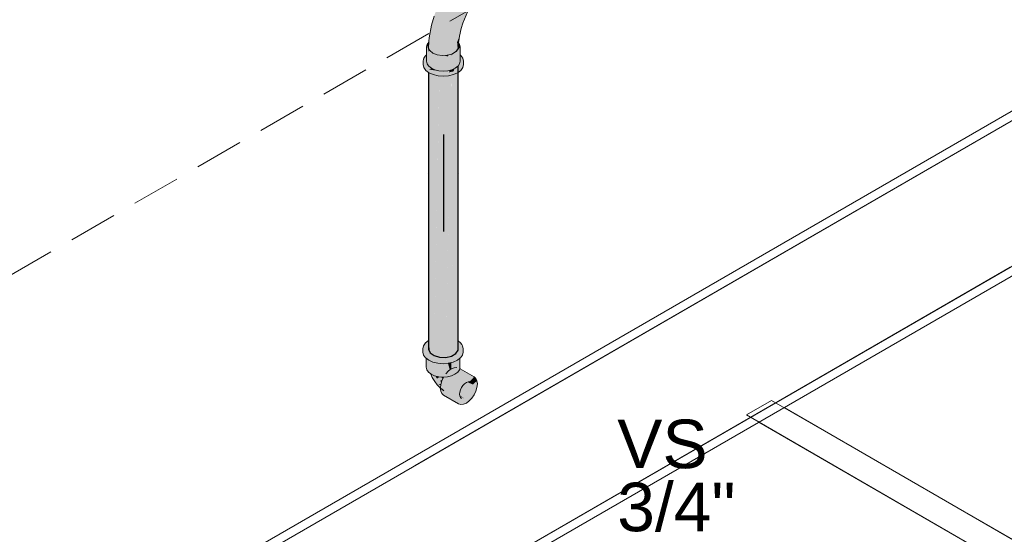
# Model space of a CAD drawing. Header units: millimetres. Extents: x 2 to 902, y -447 to 199.
# Tile 431 of 656: x 100.23 to 104.29, y 86.57 to 88.69. Entities that reach past the tile are written whole.
import ezdxf

# ---------------------------------------------------------------- set-up
doc = ezdxf.new("R2010")
doc.units = ezdxf.units.MM
doc.header["$MEASUREMENT"] = 0
doc.linetypes.add('JIS_02_2.0', pattern=[0.3, 0.2, -0.1])
doc.linetypes.add('NULL', pattern=[0])
for name, color, linetype, lineweight in [('AF-Condutos', 4, 'Continuous', 25), ('AF-Conexões', 9, 'Continuous', 18), ('AF-Peça de utilização', 9, 'Continuous', 18), ('AF-Sentido conduto', 9, 'Continuous', 30), ('DI-Área do detalhe', 7, 'JIS_02_2.0', 9), ('IFC-Elemento de mobília-Contorno', 152, 'Continuous', 5), ('IFC-Parede padrão-Contorno', 44, 'Continuous', 5), ('Textos', 7, 'Continuous', 9)]:
    doc.layers.add(name, color=color, linetype=linetype, lineweight=lineweight)
doc.styles.add('Arial', font='arial.ttf')

msp = doc.modelspace()

# ---------------------------------------------------------------- hatches: boundary and pattern name
at = {"layer": 'AF-Condutos', "linetype": 'Continuous'}
for points in [[(101.9135, 88.4729), (101.9137, 87.3684), (101.92, 88.4687), (101.9197, 88.4702), (101.9158, 88.4719), (101.9135, 88.4736)], [(101.9137, 87.3682), (101.9137, 87.3684), (101.9135, 88.4736), (101.9135, 87.3683)], [(101.9137, 87.3684), (101.9137, 87.3682), (101.9201, 87.3181), (101.9361, 87.3066), (101.9361, 87.3784), (101.9361, 87.385), (101.9361, 88.4635), (101.9359, 88.4636), (101.9208, 87.3735), (101.9208, 87.3716), (101.9201, 87.3713), (101.9208, 87.3716), (101.9208, 87.3735), (101.9201, 87.373), (101.9145, 87.3688), (101.9201, 87.373), (101.9208, 87.3735), (101.9201, 88.47), (101.92, 88.47)], [(101.92, 88.4687), (101.92, 88.47), (101.9197, 88.4702)], [(101.9201, 88.4674), (101.9208, 87.3716), (101.9359, 88.463), (101.933, 88.4643), (101.9201, 88.47)], [(101.9359, 88.463), (101.9359, 88.4636), (101.9355, 88.4637), (101.933, 88.4643)], [(101.9361, 88.4608), (101.9361, 87.3066), (101.9585, 88.4582), (101.9586, 88.459), (101.9575, 88.4591), (101.9531, 88.4595), (101.9361, 88.4635)], [(102.0264, 87.3732), (102.0264, 87.3855), (102.0264, 87.4675), (102.026, 88.4866), (102.026, 87.4693), (102.026, 87.3861), (102.026, 87.4693), (102.026, 88.4866), (102.0115, 87.5329), (102.0096, 87.409), (102.026, 87.3736), (102.0096, 87.409), (102.0092, 87.3862), (102.0096, 87.409), (102.0115, 87.5329), (102.0094, 87.542), (102.0091, 87.5434), (102.0092, 87.4095), (102.0091, 87.5434), (102.0094, 87.542), (102.0115, 87.5329), (102.008, 88.4763), (102.008, 87.5481), (102.008, 87.4112), (102.008, 87.5481), (102.008, 88.4763), (101.9908, 87.6235), (101.9871, 87.4404), (102.008, 87.3871), (101.9871, 87.4404), (101.9863, 87.4035), (101.9842, 87.2992), (102.008, 87.3045), (102.026, 87.3148), (102.0351, 87.3286), (102.0351, 87.3667), (102.0351, 87.3734), (102.0351, 87.4293), (102.0351, 88.5004), (102.0272, 87.4643), (102.026, 88.4866), (102.0265, 87.4671), (102.0265, 87.3854), (102.0265, 87.4671), (102.026, 88.4866), (102.0264, 87.4675), (102.0264, 87.3855)], [(102.0257, 88.4665), (102.0257, 88.4684), (102.0163, 88.4643), (102.0081, 88.4623), (102.0081, 88.4606), (102.0115, 87.5329)], [(102.0349, 88.4725), (102.0349, 88.473), (102.0335, 88.4719), (102.026, 88.4686), (102.026, 88.4663), (102.0272, 87.4643)], [(101.9586, 88.459), (101.9361, 87.3066), (101.9588, 87.3), (101.9588, 88.459)], [(101.9839, 88.4571), (101.9839, 88.4585), (101.9746, 88.4578), (101.9588, 88.459), (101.9588, 88.4566), (101.9588, 87.3)], [(101.9839, 88.4585), (101.9588, 87.3), (101.9842, 87.2992), (101.9842, 88.4586)], [(102.0077, 88.4603), (102.0077, 88.4622), (101.9962, 88.4595), (101.9842, 88.4586), (101.9842, 88.4566), (101.9842, 87.2992)], [(101.9137, 87.3684), (101.9135, 87.3323), (101.9201, 87.3181)], [(101.9135, 87.3323), (101.9137, 87.3682), (101.9135, 87.3683), (101.9135, 87.368)]]:
    msp.add_hatch(color=151, dxfattribs=at).paths.add_polyline_path(points)
at = {"layer": 'AF-Conexões', "linetype": 'Continuous'}
for points in [[(102.1345, 88.9789), (102.1341, 88.9786), (102.1204, 88.9696), (102.0808, 88.936), (102.053, 88.9077), (102.0292, 88.8792), (102.007, 88.8486), (101.9739, 88.7907), (102.0023, 88.8382), (101.9739, 88.7907), (101.9534, 88.751), (101.9362, 88.7053), (101.9258, 88.6686), (101.9162, 88.6159), (101.9154, 88.6022), (101.9152, 88.5995), (101.9152, 88.599), (101.9137, 88.5753), (101.9189, 88.6018), (101.917, 88.602), (101.918, 88.6034), (101.917, 88.602), (101.9189, 88.6018), (101.9194, 88.604), (101.9191, 88.605), (101.9194, 88.604), (101.9197, 88.6059), (101.9194, 88.604), (101.9189, 88.6018), (101.9194, 88.6021), (101.9189, 88.6018), (101.9137, 88.5753), (101.9192, 88.5634), (101.9204, 88.6029), (101.9342, 88.5925), (101.9214, 88.6037), (101.9204, 88.6045), (101.9205, 88.6069), (101.9206, 88.6102), (101.9274, 88.6591), (101.942, 88.7153), (101.9274, 88.6591), (101.9206, 88.6102), (101.936, 88.6563), (101.9458, 88.7003), (101.9593, 88.7448), (101.9833, 88.7856), (102.0058, 88.8273), (102.0283, 88.8691), (102.0622, 88.9142), (102.0283, 88.8691), (102.0615, 88.9023), (102.089, 88.9379), (102.0615, 88.9023), (102.0283, 88.8691), (102.0058, 88.8273), (101.9833, 88.7856), (101.9593, 88.7448), (101.9458, 88.7003), (101.936, 88.6563), (101.9206, 88.6102), (101.9204, 88.6045), (101.9214, 88.6037), (101.9241, 88.6057), (101.9238, 88.606), (101.9241, 88.6057), (101.9255, 88.6067), (101.9317, 88.6114), (101.9255, 88.6067), (101.9241, 88.6057), (101.9214, 88.6037), (101.9342, 88.5925), (101.9375, 88.6121), (101.9383, 88.6164), (101.9375, 88.6121), (101.9573, 88.589), (101.9473, 88.6164), (101.9454, 88.6217), (101.9411, 88.6332), (101.952, 88.675), (101.9667, 88.7171), (101.985, 88.7588), (102.0065, 88.7995), (102.031, 88.8385), (102.058, 88.8752), (102.0871, 88.9089), (102.058, 88.8752), (102.031, 88.8385), (102.0065, 88.7995), (101.985, 88.7588), (101.9667, 88.7171), (101.952, 88.675), (101.9411, 88.6332), (101.9573, 88.589), (101.9566, 88.6444), (101.9751, 88.6831), (101.9861, 88.7302), (101.9751, 88.6831), (101.9566, 88.6444), (101.9573, 88.589), (101.9375, 88.6121), (101.9342, 88.5925), (101.9204, 88.6029), (101.9192, 88.5634), (101.9314, 88.5533), (101.9488, 88.5463), (101.9694, 88.5431), (101.9906, 88.5442), (101.9787, 88.593), (101.972, 88.6334), (101.9787, 88.593), (101.9906, 88.5442), (102.0098, 88.5494), (101.9994, 88.5874), (101.9946, 88.624), (101.989, 88.6648), (102.0012, 88.7204), (102.0122, 88.7689), (102.0335, 88.8113), (102.0122, 88.7689), (102.0012, 88.7204), (101.989, 88.6648), (101.9946, 88.624), (101.9994, 88.5874), (102.0098, 88.5494), (102.0173, 88.5796), (102.0249, 88.5581), (102.0339, 88.5692), (102.0313, 88.5984), (102.0197, 88.6139), (102.0083, 88.6636), (102.0191, 88.7163), (102.0291, 88.7532), (102.0576, 88.7976), (102.0672, 88.8464), (102.09, 88.8857), (102.0672, 88.8464), (102.0576, 88.7976), (102.0291, 88.7532), (102.0191, 88.7163), (102.0083, 88.6636), (102.0197, 88.6139), (102.0313, 88.5984), (102.0359, 88.6103), (102.0406, 88.6223), (102.0405, 88.6263), (102.0399, 88.6414), (102.0329, 88.6625), (102.0269, 88.6939), (102.0329, 88.6625), (102.0399, 88.6416), (102.0399, 88.6414), (102.0402, 88.6423), (102.0399, 88.6414), (102.0527, 88.6715), (102.0528, 88.6716), (102.0422, 88.647), (102.0528, 88.6716), (102.0539, 88.6761), (102.0485, 88.6754), (102.0554, 88.7065), (102.0412, 88.7311), (102.0554, 88.7065), (102.0687, 88.7426), (102.0689, 88.7676), (102.0687, 88.7426), (102.0554, 88.7065), (102.0485, 88.6754), (102.0548, 88.6763), (102.0761, 88.7261), (102.0991, 88.7667), (102.0826, 88.7473), (102.1109, 88.7874), (102.1129, 88.7903), (102.1122, 88.7898), (102.091, 88.7753), (102.0929, 88.8096), (102.1005, 88.8407), (102.102, 88.8677), (102.1005, 88.8407), (102.0929, 88.8096), (102.091, 88.7753), (102.1129, 88.7903), (102.0826, 88.7473), (102.0991, 88.7667), (102.1257, 88.8046), (102.1374, 88.8232), (102.1236, 88.8204), (102.1231, 88.8409), (102.1236, 88.8204), (102.1374, 88.8232), (102.1257, 88.8046), (102.1537, 88.8364), (102.1601, 88.8523), (102.158, 88.8719), (102.1304, 88.8698), (102.158, 88.8719), (102.1601, 88.8523), (102.1537, 88.8364), (102.1862, 88.866), (102.1951, 88.88), (102.2196, 88.891), (102.2248, 88.9043), (102.194, 88.8948), (102.2248, 88.9217), (102.1778, 88.9061), (102.1483, 88.9005), (102.1778, 88.9061), (102.2248, 88.9217), (102.2196, 88.941), (102.1825, 88.9337), (102.1644, 88.9474), (102.1327, 88.9127), (102.1157, 88.9204), (102.1268, 88.9154), (102.1282, 88.9273), (102.1268, 88.9154), (102.1327, 88.9127), (102.1644, 88.9474), (102.1299, 88.9414), (102.1644, 88.9474), (102.1497, 88.9656), (102.131, 88.9502), (102.1332, 88.968), (102.1178, 88.9393), (102.1277, 88.9688), (102.1309, 88.9715), (102.1336, 88.9775), (102.1309, 88.9715), (102.1277, 88.9688), (102.1223, 88.9525), (102.1178, 88.9393), (102.1332, 88.968), (102.1295, 88.9685), (102.1303, 88.9704), (102.1295, 88.9685), (102.1332, 88.968), (102.1337, 88.9725), (102.1339, 88.9742), (102.1337, 88.9725), (102.1332, 88.968), (102.131, 88.9502), (102.1497, 88.9656), (102.1644, 88.9474), (102.1825, 88.9337), (102.2196, 88.941), (102.21, 88.9599), (102.197, 88.9761), (102.1822, 88.9876), (102.1673, 88.9932), (102.1543, 88.992)], [(102.0406, 88.6223), (102.0486, 88.6547), (102.0548, 88.6763), (102.0399, 88.6414)], [(102.0548, 88.6763), (102.0539, 88.6761), (102.0527, 88.6715)], [(101.9064, 88.5465), (101.9063, 88.5488), (101.9051, 88.5783), (101.9051, 88.5471), (101.9051, 88.5455), (101.9051, 88.5195), (101.9074, 88.5091), (101.9135, 88.5518), (101.9144, 88.5582), (101.9137, 88.5592), (101.9118, 88.5564), (101.9137, 88.5592), (101.9074, 88.5679), (101.9074, 88.5504), (101.9074, 88.5472), (101.9074, 88.5504), (101.9074, 88.5679), (101.9065, 88.5491), (101.9074, 88.5679), (101.9144, 88.5582), (101.9074, 88.5887), (101.9051, 88.5783), (101.9063, 88.5488)], [(101.9144, 88.5984), (101.9074, 88.5887), (101.913, 88.5642), (101.9144, 88.5582), (101.9144, 88.5864), (101.9149, 88.5942), (101.9151, 88.5988), (101.9152, 88.599)], [(102.0339, 88.5692), (102.0372, 88.5952), (102.0383, 88.6042), (102.0373, 88.6088), (102.0368, 88.6066), (102.0373, 88.6088), (102.0366, 88.6119), (102.0361, 88.6037), (102.0366, 88.6119), (102.0326, 88.6016), (102.0348, 88.5985), (102.0357, 88.5973), (102.0348, 88.5985), (102.0326, 88.6016), (102.0313, 88.5984), (102.0322, 88.5881), (102.0339, 88.5692), (102.033, 88.5912)], [(102.0431, 88.5807), (102.037, 88.5938), (102.0339, 88.5697), (102.0339, 88.5692)], [(102.0406, 88.6223), (102.0366, 88.6119), (102.0383, 88.6042)], [(102.0372, 88.5952), (102.037, 88.5938), (102.0442, 88.5783), (102.0418, 88.5887)], [(101.9051, 88.5455), (101.9025, 88.5435), (101.9003, 88.5405), (101.8942, 88.532), (101.8934, 88.5286), (101.8914, 88.5195), (101.8949, 88.5266), (101.8914, 88.5195), (101.8914, 88.5059), (101.8942, 88.4935), (101.8942, 88.5071), (101.8942, 88.4935), (101.9025, 88.4819), (101.9135, 88.4736), (101.9135, 88.4849), (101.9135, 88.4736), (101.9158, 88.4719), (101.933, 88.4643), (101.9531, 88.4595), (101.9746, 88.4714), (101.9531, 88.4731), (101.9746, 88.4714), (101.933, 88.4779), (101.9746, 88.4714), (101.9531, 88.4595), (101.9746, 88.4578), (101.9962, 88.4595), (102.0163, 88.4643), (102.0335, 88.4719), (102.0351, 88.4731), (102.0351, 88.4748), (102.0351, 88.4731), (102.0468, 88.4819), (102.0468, 88.4955), (102.0351, 88.4867), (102.0468, 88.4955), (102.0468, 88.4819), (102.0551, 88.4935), (102.0579, 88.5059), (102.0579, 88.5195), (102.0551, 88.532), (102.0468, 88.5435), (102.0551, 88.5071), (102.0351, 88.4871), (102.0335, 88.4855), (102.0351, 88.4871), (102.0551, 88.5071), (102.0351, 88.492), (102.0163, 88.4779), (101.9962, 88.4731), (101.9158, 88.4855), (101.9223, 88.4884), (101.9226, 88.4889), (101.9219, 88.489), (101.92, 88.4895), (101.9219, 88.489), (101.9226, 88.4889), (101.9241, 88.4917), (101.9209, 88.4903), (101.9193, 88.4897), (101.9135, 88.4872), (101.9025, 88.4955), (101.8957, 88.5255), (101.9008, 88.5385), (101.8957, 88.5255), (101.9025, 88.4955), (101.9044, 88.5133), (101.9021, 88.5165), (101.9044, 88.5133), (101.9018, 88.5341), (101.9044, 88.5133), (101.9051, 88.5195), (101.9051, 88.5386), (101.9051, 88.5428)], [(101.9074, 88.5091), (101.9135, 88.5007), (101.9135, 88.5519)], [(102.0468, 88.5435), (102.0442, 88.5425), (102.0442, 88.5424), (102.0442, 88.54), (102.0442, 88.538), (102.0442, 88.5322), (102.0442, 88.5195), (102.0442, 88.5455), (102.0442, 88.5488), (102.0442, 88.5783), (102.0432, 88.5492), (102.0442, 88.5783), (102.0289, 88.557), (102.0262, 88.5589), (102.0258, 88.5592), (102.0261, 88.5588), (102.0258, 88.5592), (102.0253, 88.5586), (102.0249, 88.5581), (102.0253, 88.5583), (102.0255, 88.5584), (102.0253, 88.5583), (102.0281, 88.5559), (102.0253, 88.5583), (102.0249, 88.5581), (102.0239, 88.5607), (102.0173, 88.5796), (102.0144, 88.5679), (102.0131, 88.5626), (102.0098, 88.5494), (102.0242, 88.5577), (102.0245, 88.5575), (102.0251, 88.5573), (102.0245, 88.5575), (102.0242, 88.5577), (102.0238, 88.5574), (102.0227, 88.5568), (102.0238, 88.5567), (102.0227, 88.5568), (102.013, 88.5512), (102.0094, 88.5435), (102.0152, 88.5461), (102.0238, 88.5499), (102.0293, 88.5554), (102.0301, 88.5561), (102.0293, 88.5554), (102.0238, 88.5499), (102.0304, 88.5549), (102.0238, 88.5499), (102.0094, 88.5435), (102.0096, 88.5493), (101.9973, 88.546), (101.9927, 88.5395), (101.9399, 88.5435), (101.9144, 88.5582), (101.9255, 88.5499), (101.9182, 88.5554), (101.9144, 88.5582), (101.9144, 88.5525), (101.9144, 88.5582), (101.9135, 88.5519), (101.9135, 88.5518), (101.9143, 88.5524), (101.9135, 88.5518), (101.9135, 88.5007), (101.9144, 88.4994), (101.9255, 88.4911), (101.9399, 88.4847), (101.9566, 88.5395), (101.9746, 88.5381), (101.9566, 88.5395), (101.9399, 88.4847), (101.9566, 88.4807), (101.9746, 88.4793), (101.9927, 88.4807), (102.0094, 88.4847), (102.0238, 88.4911), (102.0341, 88.5531), (102.031, 88.5546), (102.0311, 88.5554), (102.0418, 88.5679), (102.0429, 88.5494), (102.0431, 88.5463), (102.0429, 88.5494), (102.0418, 88.5679), (102.0418, 88.5498), (102.0418, 88.5679), (102.0401, 88.5506), (102.0418, 88.5473), (102.0401, 88.5506), (102.0418, 88.5679), (102.0311, 88.5554), (102.031, 88.5546), (102.0335, 88.5535), (102.031, 88.5546), (102.0341, 88.5531), (102.0341, 88.5533), (102.0349, 88.5529), (102.0349, 88.5582), (102.0349, 88.5529), (102.0385, 88.5513), (102.0401, 88.5506), (102.0385, 88.5513), (102.0349, 88.5529), (102.0341, 88.5533), (102.0341, 88.5531), (102.0349, 88.5525), (102.0341, 88.5531), (102.0238, 88.4911), (102.0349, 88.4994), (102.0399, 88.5487), (102.0399, 88.5487), (102.0399, 88.5487), (102.0351, 88.5018), (102.0349, 88.4994), (102.0348, 88.4993), (102.0238, 88.4911), (102.0221, 88.4903), (102.0217, 88.4895), (102.0163, 88.4779), (102.0301, 88.4939), (102.0312, 88.4944), (102.0313, 88.4944), (102.035, 88.4961), (102.0313, 88.4944), (102.0312, 88.4944), (102.0301, 88.4939), (102.0163, 88.4779), (102.0231, 88.483), (102.0351, 88.492), (102.0351, 88.4961), (102.0351, 88.492), (102.036, 88.4965), (102.0351, 88.492), (102.0362, 88.4966), (102.0372, 88.5012), (102.0369, 88.5009), (102.0372, 88.5027), (102.0351, 88.4998), (102.0351, 88.4996), (102.0351, 88.4998), (102.0418, 88.5091), (102.0427, 88.5053), (102.0418, 88.5091), (102.0399, 88.5063), (102.0377, 88.5033), (102.0372, 88.5027), (102.0369, 88.5009), (102.0372, 88.5012), (102.0362, 88.4966), (102.0367, 88.4968), (102.0385, 88.5021), (102.0389, 88.4978), (102.0395, 88.5029), (102.0406, 88.5037), (102.0395, 88.5029), (102.0389, 88.4978), (102.0393, 88.498), (102.0435, 88.4998), (102.0439, 88.5), (102.0435, 88.4998), (102.0393, 88.498), (102.0389, 88.4978), (102.0385, 88.5021), (102.0367, 88.4968), (102.0385, 88.4976), (102.0367, 88.4968), (102.0362, 88.4966), (102.0351, 88.492), (102.0385, 88.4946), (102.0442, 88.4989), (102.0442, 88.5001), (102.0442, 88.5064), (102.0442, 88.5124), (102.0442, 88.5064), (102.0442, 88.5001), (102.0442, 88.4989), (102.0443, 88.5002), (102.0442, 88.4989), (102.0483, 88.5019), (102.0447, 88.5068), (102.045, 88.5136), (102.0447, 88.5068), (102.0497, 88.5106), (102.0447, 88.5068), (102.0483, 88.5019), (102.0551, 88.5071), (102.0524, 88.5126), (102.0492, 88.5194), (102.0458, 88.5265), (102.0492, 88.5194), (102.0524, 88.5126), (102.0551, 88.5071), (102.0536, 88.5135), (102.0515, 88.5226), (102.0482, 88.5372)], [(101.9997, 88.5447), (101.9906, 88.5442), (101.9135, 88.4991), (101.9355, 88.5065), (101.9372, 88.5075)], [(101.9144, 88.5582), (101.918, 88.566), (101.9144, 88.5738)], [(101.918, 88.566), (101.9175, 88.5648), (101.9152, 88.5599), (101.9144, 88.5582), (101.93, 88.5492), (101.9399, 88.5435), (101.9342, 88.5486), (101.9399, 88.5435), (101.9437, 88.5432), (101.9548, 88.5424), (101.9593, 88.542), (101.9576, 88.5425), (101.9593, 88.542), (101.9581, 88.5426), (101.9379, 88.548), (101.9378, 88.548), (101.9355, 88.5483), (101.9378, 88.548), (101.9379, 88.548), (101.9308, 88.5536), (101.9265, 88.5553), (101.9308, 88.5536), (101.9379, 88.548), (101.9581, 88.5426), (101.9593, 88.542), (101.9927, 88.5395), (101.9923, 88.5396), (101.9693, 88.5431), (101.9581, 88.5426), (101.9693, 88.5431), (101.9923, 88.5396), (101.9761, 88.5435), (101.9694, 88.5431), (101.9496, 88.5462), (101.9488, 88.5463), (101.9314, 88.5533), (101.93, 88.5545), (101.9223, 88.5609), (101.9171, 88.5591), (101.9206, 88.5603), (101.9223, 88.5609), (101.9212, 88.5618), (101.9192, 88.5634)], [(101.9973, 88.546), (101.9906, 88.5442), (101.9761, 88.5435), (101.9823, 88.542), (101.9927, 88.5395), (101.9962, 88.5445)], [(102.0125, 88.5501), (102.013, 88.5512), (102.0104, 88.5497), (102.0104, 88.5495), (102.0094, 88.5435)], [(102.0104, 88.5497), (102.0098, 88.5494), (102.0096, 88.5493), (102.0096, 88.5493), (102.0094, 88.5435), (102.0104, 88.5495)], [(102.0287, 88.5628), (102.0259, 88.5593), (102.0258, 88.5592), (102.0262, 88.5589), (102.0264, 88.5589), (102.0262, 88.5589), (102.0289, 88.557), (102.0331, 88.5628), (102.0442, 88.5783)], [(102.0337, 88.5678), (102.0442, 88.5783), (102.0431, 88.5807), (102.0339, 88.5692), (102.0287, 88.5628)], [(102.0468, 88.5435), (102.0442, 88.5455), (102.0442, 88.545), (102.0442, 88.5427), (102.0442, 88.5425)], [(101.9051, 88.5195), (101.9044, 88.5133), (101.9025, 88.4955), (101.9051, 88.5067), (101.9061, 88.511), (101.9051, 88.5124), (101.9061, 88.511), (101.905, 88.5065), (101.9082, 88.5041), (101.905, 88.5065), (101.9037, 88.5007), (101.9025, 88.4955), (101.906, 88.4928), (101.9135, 88.4872), (101.9121, 88.4914), (101.9135, 88.4872), (101.9135, 88.491), (101.91, 88.498), (101.9082, 88.4988), (101.9096, 88.4996), (101.9086, 88.5038), (101.9096, 88.4996), (101.9099, 88.5028), (101.9096, 88.4996), (101.9122, 88.5011), (101.9082, 88.4988), (101.91, 88.498), (101.9135, 88.491), (101.9135, 88.4872), (101.9193, 88.4897), (101.9138, 88.491), (101.9135, 88.4964), (101.9138, 88.491), (101.9193, 88.4897), (101.9209, 88.4903), (101.9142, 88.4961), (101.9209, 88.4903), (101.9241, 88.4917), (101.918, 88.4944), (101.9241, 88.4917), (102.0442, 88.5427), (101.9144, 88.4994), (101.9135, 88.4991), (101.9142, 88.4996), (101.9143, 88.4996), (101.9135, 88.5007), (101.9135, 88.5001), (101.9135, 88.5007), (101.9129, 88.5015), (101.9132, 88.5003), (101.9129, 88.5015), (101.9101, 88.5054), (101.9074, 88.5091), (101.9065, 88.5131)], [(102.0032, 88.4832), (102.0442, 88.5424), (101.9408, 88.4843)], [(101.9269, 88.4905), (101.9231, 88.4887), (101.9158, 88.4855), (101.9374, 88.4822), (101.9501, 88.4802), (101.9474, 88.4814), (101.9501, 88.4802), (101.958, 88.4804), (101.9603, 88.4804), (101.9601, 88.4804), (101.9595, 88.4805), (101.9566, 88.4807), (101.9578, 88.4804), (101.9566, 88.4807), (101.9477, 88.4814), (101.9566, 88.4807), (101.9418, 88.4843), (101.9416, 88.4843), (101.9408, 88.4843), (101.941, 88.4844), (101.9399, 88.4847)], [(101.9245, 88.4918), (101.9241, 88.4917), (101.9243, 88.4916), (101.9241, 88.4917), (101.9226, 88.4889), (101.9223, 88.4884), (101.9231, 88.4887), (101.9265, 88.4903), (101.9269, 88.4905), (101.9255, 88.4911)], [(102.0035, 88.4833), (102.0032, 88.4832), (101.9967, 88.4817), (101.9949, 88.4813), (101.984, 88.4786), (101.9927, 88.4807), (101.9746, 88.4793), (101.9616, 88.4803), (101.9603, 88.4804), (101.9501, 88.4802), (101.9618, 88.4784), (101.9746, 88.4764), (101.986, 88.4785), (101.9746, 88.4764), (101.9865, 88.4746), (101.9962, 88.4731), (101.994, 88.4779), (101.9962, 88.4731), (101.9994, 88.4775), (102.0022, 88.4814), (102.002, 88.4814), (101.9993, 88.4775), (102.002, 88.4814), (102.0022, 88.4814), (102.0023, 88.4816)], [(102.0221, 88.4903), (102.0218, 88.4902), (102.0094, 88.4847), (102.0036, 88.4833), (102.0035, 88.4833), (102.0023, 88.4816), (102.0111, 88.4851), (102.0023, 88.4816), (101.9962, 88.4731), (102.0015, 88.4743), (102.0172, 88.4866), (102.0015, 88.4743), (102.0163, 88.4779), (102.0181, 88.4868), (102.0214, 88.4893), (102.0181, 88.4868), (102.0206, 88.4874), (102.0181, 88.4868), (102.0163, 88.4779), (102.0207, 88.4874), (102.0217, 88.4895)]]:
    msp.add_hatch(color=161, dxfattribs=at).paths.add_polyline_path(points)
at = {"layer": 'AF-Peça de utilização', "linetype": 'Continuous'}
for points in [[(101.9013, 87.3589), (101.8917, 87.3382), (101.8901, 87.3348), (101.898, 87.3178), (101.9013, 87.3108), (101.9016, 87.3168), (101.9013, 87.3108), (101.8901, 87.3348), (101.8901, 87.3212), (101.893, 87.3088), (101.893, 87.3224), (101.893, 87.3088), (101.9013, 87.2972), (101.9039, 87.2952), (101.9145, 87.2872), (101.9039, 87.3062), (101.9145, 87.2872), (101.9318, 87.2796), (101.9519, 87.2748), (101.9734, 87.2731), (101.995, 87.2748), (101.9734, 87.2867), (101.9519, 87.2884), (101.9318, 87.2932), (101.9519, 87.2884), (101.9734, 87.2867), (101.995, 87.2748), (102.0151, 87.2796), (101.995, 87.2884), (102.0151, 87.2796), (102.0323, 87.2872), (102.043, 87.2952), (102.0456, 87.2972), (102.043, 87.2979), (102.0456, 87.2972), (102.0539, 87.3088), (102.0567, 87.3212), (102.0567, 87.3348), (102.0539, 87.3224), (102.0567, 87.3348), (102.0456, 87.3108), (102.043, 87.3088), (102.0323, 87.3008), (102.0151, 87.2932), (101.9145, 87.3008), (101.9039, 87.3088), (101.9138, 87.3013), (101.9145, 87.3008), (101.9219, 87.3011), (101.9145, 87.3008), (101.9703, 87.2966), (102.0151, 87.2932), (101.9742, 87.2995), (101.9691, 87.2996), (101.9588, 87.3), (101.9513, 87.3021), (101.9451, 87.304), (101.9039, 87.3104), (101.9038, 87.3161), (101.9021, 87.3166), (101.9038, 87.3161), (101.9038, 87.3297), (101.9039, 87.3161), (101.9039, 87.3104), (101.9252, 87.3071), (101.9076, 87.315), (101.9039, 87.3296), (101.9076, 87.315), (101.9252, 87.3071), (101.9383, 87.305), (101.9237, 87.3103), (101.9225, 87.3106), (101.9237, 87.3103), (101.9136, 87.3226), (101.9237, 87.3103), (101.9383, 87.305), (101.9451, 87.304), (101.9427, 87.3047), (101.9369, 87.3064), (101.9361, 87.3066), (101.9201, 87.3181), (101.9164, 87.3261), (101.9039, 87.3302), (101.9022, 87.3308), (101.9135, 87.327), (101.9135, 87.3275), (101.9135, 87.327), (101.9919, 87.3009), (101.9842, 87.2992), (101.9742, 87.2995), (101.9809, 87.2985), (102.0151, 87.2932), (101.9983, 87.2988), (102.0151, 87.2932), (102.0058, 87.2985), (102.0151, 87.2932), (102.0258, 87.2979), (102.0323, 87.3008), (102.0351, 87.3029), (102.043, 87.3088), (102.0456, 87.3108), (102.043, 87.3122), (102.0413, 87.3118), (102.043, 87.3122), (102.0456, 87.3108), (102.0466, 87.313), (102.0465, 87.313), (102.0443, 87.3125), (102.0465, 87.313), (102.0466, 87.313), (102.0553, 87.3318), (102.0543, 87.3312), (102.043, 87.3143), (102.041, 87.3118), (102.0351, 87.3044), (102.041, 87.3118), (102.0351, 87.3105), (102.041, 87.3118), (102.043, 87.3143), (102.0351, 87.3145), (102.0343, 87.3103), (102.0351, 87.3145), (102.043, 87.3143), (102.0543, 87.3312), (102.043, 87.3247), (102.0378, 87.3216), (102.0351, 87.3201), (102.0378, 87.3216), (102.043, 87.3247), (102.0543, 87.3312), (102.0553, 87.3318), (102.0567, 87.3348), (102.0539, 87.3473), (102.0506, 87.3518), (102.0456, 87.3589), (102.0351, 87.3667), (102.0351, 87.3635), (102.0351, 87.36), (102.0351, 87.3581), (102.0493, 87.3499), (102.0351, 87.3581), (102.0351, 87.351), (102.0451, 87.3436), (102.043, 87.3404), (102.0351, 87.3253), (102.0261, 87.3149), (102.0351, 87.3253), (102.043, 87.3404), (102.0451, 87.3436), (102.043, 87.3451), (102.0351, 87.351), (102.0351, 87.3471), (102.0351, 87.3286), (102.034, 87.3269), (102.026, 87.3148), (102.0259, 87.3147), (102.0285, 87.309), (102.023, 87.3078), (102.0285, 87.309), (102.0258, 87.3148), (102.019, 87.3108), (102.008, 87.3045), (102.0045, 87.3037), (102.0053, 87.3029), (102.0098, 87.2984), (102.0045, 87.3037), (101.999, 87.3025), (101.9135, 87.3518), (101.9135, 87.3523), (101.9135, 87.3659), (101.9135, 87.368)], [(101.995, 87.3812), (102.0259, 87.3147), (102.034, 87.3269)], [(101.893, 87.3473), (101.8901, 87.3348), (101.9013, 87.3589)], [(101.9055, 87.294), (101.9039, 87.2952), (101.9039, 87.2581), (101.9062, 87.2477), (101.9132, 87.238), (101.9132, 87.2882), (101.908, 87.2921), (101.9062, 87.2935)], [(101.9132, 87.2882), (101.9133, 87.2878), (101.9145, 87.2872)], [(101.9132, 87.238), (101.9228, 87.2307), (101.9132, 87.2882), (101.9132, 87.2537)], [(101.9152, 87.2867), (101.9151, 87.2869), (101.9145, 87.2872), (101.9133, 87.2878), (101.9228, 87.2307), (101.9242, 87.2297), (101.9154, 87.2865), (101.9151, 87.2869)], [(101.9154, 87.2868), (101.9151, 87.2869), (101.9154, 87.2865)], [(101.9242, 87.2829), (101.9154, 87.2868), (101.9242, 87.2297), (101.9386, 87.2233), (101.9265, 87.2819)], [(102.043, 87.2589), (102.0414, 87.294), (102.0411, 87.2938), (102.041, 87.2937), (102.0406, 87.2935), (102.0356, 87.2896), (102.0354, 87.2895), (102.0352, 87.2894), (102.0392, 87.2585), (102.0397, 87.2547), (102.0406, 87.2544), (102.04, 87.2586), (102.0406, 87.2541), (102.0406, 87.2587), (102.0406, 87.2544), (102.0419, 87.254), (102.0418, 87.2588), (102.0419, 87.254), (102.0406, 87.2544), (102.0406, 87.2541), (102.0406, 87.2544), (102.0397, 87.2547), (102.0397, 87.2546), (102.0395, 87.2547), (102.0339, 87.258), (102.0337, 87.2581), (102.0338, 87.258), (102.035, 87.2561), (102.0338, 87.258), (102.0337, 87.2581), (102.0337, 87.258), (102.0337, 87.2581), (102.0259, 87.2824), (102.0324, 87.2622), (102.0337, 87.2581), (102.0339, 87.258), (102.0397, 87.2546), (102.0392, 87.2585), (102.0384, 87.2647), (102.0352, 87.2894), (102.0337, 87.2882), (102.0337, 87.2627), (102.0337, 87.2878), (102.0337, 87.2882), (102.0323, 87.2872), (102.0263, 87.2827), (102.0323, 87.2872), (102.0258, 87.2843), (102.0254, 87.2841), (102.0245, 87.2837), (102.0249, 87.2816), (102.0291, 87.2608), (102.0297, 87.2578), (102.0323, 87.2579), (102.0297, 87.2578), (102.0301, 87.2576), (102.0337, 87.2566), (102.0301, 87.2576), (102.0297, 87.2578), (102.0297, 87.2576), (102.0291, 87.2608), (102.0279, 87.2665), (102.0245, 87.2837), (102.0226, 87.2829), (102.0226, 87.2626), (102.0226, 87.2814), (102.0226, 87.2829), (102.0151, 87.2796), (102.0127, 87.279), (102.0129, 87.2786), (102.0127, 87.279), (102.0121, 87.2788), (102.0123, 87.2783), (102.0209, 87.2614), (102.0226, 87.258), (102.0209, 87.2614), (102.0123, 87.2783), (102.0121, 87.2788), (102.0119, 87.2788), (102.0122, 87.2783), (102.0206, 87.2611), (102.0122, 87.2783), (102.0119, 87.2788), (102.0102, 87.2784), (102.0105, 87.2775), (102.0156, 87.2575), (102.0159, 87.2562), (102.0222, 87.2578), (102.0159, 87.2562), (102.0192, 87.2566), (102.0226, 87.2569), (102.0192, 87.2566), (102.0159, 87.2562), (102.0161, 87.2553), (102.0156, 87.2575), (102.0143, 87.2626), (102.0102, 87.2784), (102.0082, 87.2779), (102.0082, 87.2562), (102.0082, 87.2521), (102.0082, 87.2519), (102.0081, 87.2521), (102.0014, 87.249), (102.0074, 87.2516), (102.0014, 87.249), (102.001, 87.2488), (102.001, 87.2486), (102.0014, 87.2472), (102.001, 87.2486), (101.9957, 87.243), (102.001, 87.2486), (101.9997, 87.2533), (101.9936, 87.2747), (101.9914, 87.2745), (101.9769, 87.2734), (101.9767, 87.2734), (101.9914, 87.2412), (101.9914, 87.2399), (101.9921, 87.2392), (101.9914, 87.2399), (101.9914, 87.2385), (101.9907, 87.2402), (101.9914, 87.2412), (101.9767, 87.2734), (101.9757, 87.2733), (101.9734, 87.2731), (101.9734, 87.2195), (101.9848, 87.2315), (101.987, 87.2347), (101.9848, 87.2315), (101.9872, 87.234), (101.9848, 87.2315), (101.9766, 87.2195), (101.9848, 87.2315), (101.9734, 87.2195), (101.9734, 87.2179), (101.9756, 87.2181), (101.9914, 87.2193), (102.0082, 87.2233), (102.0226, 87.2297), (102.0337, 87.238), (102.0406, 87.2477), (102.0419, 87.2534), (102.0421, 87.254), (102.0419, 87.2588), (102.0421, 87.254), (102.043, 87.2581)], [(102.043, 87.2581), (102.043, 87.2952), (102.0414, 87.294)], [(101.9267, 87.2808), (101.9386, 87.2233), (101.9386, 87.2765), (101.9386, 87.2779), (101.9371, 87.2783), (101.9318, 87.2796), (101.9265, 87.2819)], [(101.9386, 87.2779), (101.9386, 87.2233), (101.9554, 87.2193), (101.9409, 87.2774)], [(101.9414, 87.2756), (101.9554, 87.2193), (101.9554, 87.2739), (101.9554, 87.2745), (101.9546, 87.2746), (101.9519, 87.2748), (101.9409, 87.2774)], [(101.9554, 87.2745), (101.9554, 87.2193), (101.9734, 87.2179), (101.9734, 87.2731), (101.9577, 87.2743)], [(102.0497, 87.1748), (102.0487, 87.1728), (102.0833, 87.1436), (102.0484, 87.173), (102.0467, 87.1704), (102.0452, 87.1656), (102.0445, 87.1631), (102.0766, 87.1365), (102.0442, 87.1634), (102.043, 87.1608), (102.0425, 87.1562), (102.0421, 87.153), (102.0415, 87.1473), (102.0694, 87.1312), (102.0415, 87.1473), (102.042, 87.1432), (102.0622, 87.1281), (102.0425, 87.1395), (102.0445, 87.1349), (102.0452, 87.1334), (102.0461, 87.1314), (102.0554, 87.1275), (102.0461, 87.1314), (102.0497, 87.1293), (102.0452, 87.1334), (102.0425, 87.1395), (102.0415, 87.1473), (102.0425, 87.1562), (102.0452, 87.1656), (102.0497, 87.1748), (102.0554, 87.1832), (102.0622, 87.1903), (102.0694, 87.1956), (102.0677, 87.2099), (102.0691, 87.1977), (102.0694, 87.1956), (102.0694, 87.198), (102.0694, 87.209), (102.0694, 87.1956), (102.0766, 87.1987), (102.0743, 87.2061), (102.0761, 87.2005), (102.0766, 87.1987), (102.0771, 87.2013), (102.0777, 87.2041), (102.0766, 87.1987), (102.0833, 87.1993), (102.0795, 87.2031), (102.0818, 87.2009), (102.0827, 87.2013), (102.0818, 87.2009), (102.0833, 87.1993), (102.0843, 87.2004), (102.1015, 87.219), (102.0414, 87.2511), (102.0921, 87.2219), (102.0838, 87.2006), (102.0843, 87.202), (102.0921, 87.2219), (102.0469, 87.248), (102.0426, 87.2504), (102.0414, 87.2511), (102.0426, 87.2505), (102.1015, 87.219), (102.0428, 87.2508), (102.1015, 87.219), (102.0439, 87.2522), (102.0415, 87.2515), (102.0439, 87.2522), (102.0419, 87.2534), (102.0301, 87.2576), (102.0192, 87.2566), (102.0406, 87.2477), (102.0442, 87.2459), (102.0406, 87.2477), (102.0192, 87.2566), (102.0399, 87.2467), (102.0404, 87.2465), (102.0432, 87.2452), (102.0416, 87.244), (102.0432, 87.2452), (102.0399, 87.2467), (102.0389, 87.2452), (102.0413, 87.2438), (102.0811, 87.2208), (102.047, 87.2405), (102.0413, 87.2438), (102.0359, 87.2397), (102.0407, 87.2377), (102.0359, 87.2397), (102.0337, 87.238), (102.0379, 87.2365), (102.0363, 87.2357), (102.0379, 87.2365), (102.0337, 87.238), (102.0329, 87.2369), (102.0355, 87.2354), (102.0304, 87.2355), (102.0329, 87.2343), (102.0694, 87.2158), (102.0329, 87.2343), (102.0304, 87.2355), (102.0325, 87.2341), (102.0641, 87.212), (102.0325, 87.2341), (102.0294, 87.2327), (102.0325, 87.2341), (102.0304, 87.2355), (102.0355, 87.2354), (102.0325, 87.2371), (102.0329, 87.2369), (102.0337, 87.238), (102.0359, 87.2397), (102.0413, 87.2438), (102.0351, 87.24), (102.0413, 87.2438), (102.0389, 87.2452), (102.0399, 87.2467), (102.0192, 87.2566), (102.0074, 87.2516), (102.0278, 87.2336), (102.0074, 87.2516), (101.9957, 87.243), (102.0226, 87.2297), (102.026, 87.2275), (102.0235, 87.227), (102.0576, 87.2072), (102.0328, 87.2292), (102.029, 87.2325), (102.0299, 87.2318), (102.0576, 87.2072), (102.0235, 87.227), (102.0159, 87.2251), (102.0235, 87.227), (102.0204, 87.2287), (102.021, 87.2284), (102.0235, 87.227), (102.026, 87.2275), (102.0226, 87.2297), (101.9957, 87.243), (102.0141, 87.2259), (101.9957, 87.243), (101.9848, 87.2315), (102.0016, 87.2217), (102.0029, 87.221), (102.0082, 87.2233), (102.0029, 87.221), (102.0041, 87.2203), (102.0117, 87.2208), (102.0041, 87.2203), (102.0467, 87.1957), (102.019, 87.2214), (102.0152, 87.225), (102.0467, 87.1957), (102.0041, 87.2203), (101.9978, 87.2198), (102.0041, 87.2203), (102.0016, 87.2217), (101.9964, 87.2205), (101.9972, 87.2197), (101.9964, 87.2205), (102.0016, 87.2217), (101.9848, 87.2315), (101.982, 87.2186), (101.9914, 87.2193), (101.982, 87.2186), (101.9756, 87.2181), (101.9754, 87.2177), (101.9781, 87.2161), (102.0373, 87.1819), (101.9754, 87.2177), (102.0301, 87.1669), (101.9754, 87.2177), (101.9682, 87.2027), (101.9636, 87.1874), (102.0255, 87.1517), (101.9636, 87.1874), (101.9622, 87.1738), (101.964, 87.1723), (101.9622, 87.1738), (101.9621, 87.173), (101.966, 87.1707), (101.9621, 87.173), (101.9636, 87.1603), (101.9922, 87.1494), (102.024, 87.1372), (102.0255, 87.1245), (102.0301, 87.1145), (102.0255, 87.1245), (102.024, 87.1372), (101.9636, 87.1603), (101.9682, 87.1503), (101.9754, 87.1436), (102.0373, 87.1078), (102.0467, 87.1049), (102.0576, 87.106), (102.0694, 87.111), (102.0811, 87.1196), (102.0921, 87.1311), (102.1015, 87.1449), (102.1087, 87.1599), (102.1132, 87.1752), (102.1148, 87.1896), (102.1132, 87.2023), (102.0963, 87.1873), (102.0733, 87.1973), (102.0728, 87.1971), (102.0694, 87.1956), (102.0658, 87.1941), (102.0973, 87.1795), (102.0667, 87.1937), (102.0665, 87.1935), (102.0622, 87.1904), (102.0598, 87.1886), (102.0963, 87.1706), (102.0603, 87.1883), (102.0602, 87.1883), (102.0554, 87.1832), (102.0935, 87.1613), (102.0554, 87.1832), (102.0541, 87.1813), (102.0497, 87.1748), (102.0891, 87.152)], [(102.0081, 87.2521), (102.0067, 87.2546), (101.9956, 87.2748), (101.9956, 87.2749), (101.995, 87.2748), (101.9936, 87.2747), (101.9937, 87.2745), (102.001, 87.2488), (102.0014, 87.249)], [(102.0082, 87.2562), (102.0082, 87.2758), (102.0082, 87.2779), (101.9962, 87.275), (101.9956, 87.2749), (101.9963, 87.2749), (101.9956, 87.2749), (101.9956, 87.2748)], [(102.0082, 87.2519), (102.0082, 87.2562), (101.9956, 87.2749), (102.0067, 87.2546)], [(101.9228, 87.2307), (101.9231, 87.2302), (101.9289, 87.2164), (101.9396, 87.1998), (101.9495, 87.1858), (101.9608, 87.1749), (101.9622, 87.1743), (101.9623, 87.1753), (101.9632, 87.1837), (101.9554, 87.1889), (101.964, 87.1889), (101.9662, 87.196), (101.9613, 87.2021), (101.9464, 87.2004), (101.9613, 87.2021), (101.9705, 87.2076), (101.973, 87.2127), (101.9684, 87.2135), (101.9677, 87.2184), (101.9599, 87.219), (101.9485, 87.2111), (101.9382, 87.2108), (101.9485, 87.2111), (101.9428, 87.2206), (101.9425, 87.2216), (101.9415, 87.2226), (101.9408, 87.2228), (101.9414, 87.2221), (101.9408, 87.2228), (101.9386, 87.2233), (101.9363, 87.2239), (101.9386, 87.2233), (101.9289, 87.2276), (101.9289, 87.2256), (101.929, 87.2209), (101.9289, 87.2262), (101.9289, 87.2276), (101.928, 87.228), (101.9259, 87.2289), (101.9257, 87.2291), (101.9262, 87.2282), (101.9257, 87.2291), (101.9243, 87.2297), (101.9243, 87.2296), (101.9232, 87.2301), (101.9243, 87.2296), (101.9243, 87.2297), (101.9242, 87.2297)], [(101.9425, 87.2216), (101.9422, 87.2225), (101.9415, 87.2226)], [(101.9485, 87.2111), (101.9591, 87.2184), (101.9599, 87.219), (101.9554, 87.2193), (101.9474, 87.2212), (101.9476, 87.2199), (101.9474, 87.2212), (101.945, 87.2218), (101.9422, 87.2225), (101.9428, 87.2206), (101.943, 87.2202)], [(101.9613, 87.2021), (101.9654, 87.197), (101.9662, 87.196), (101.9677, 87.2012), (101.9682, 87.2027), (101.9674, 87.2012), (101.9682, 87.2027), (101.9705, 87.2076), (101.9694, 87.207)], [(101.9684, 87.2135), (101.9741, 87.2179), (101.9743, 87.218), (101.9742, 87.218), (101.9734, 87.2179), (101.9732, 87.2179), (101.9732, 87.2179), (101.9732, 87.2179), (101.9677, 87.2184), (101.9678, 87.2175)], [(101.9721, 87.2129), (101.973, 87.2127), (101.9754, 87.2177), (101.9756, 87.2181), (101.9755, 87.2181), (101.9743, 87.218), (101.9684, 87.2135)], [(101.9914, 87.2385), (101.9914, 87.2412), (101.9907, 87.2402)], [(102.0723, 87.1977), (102.0963, 87.1873), (102.1005, 87.191), (102.1132, 87.2023), (102.0951, 87.1941), (102.1132, 87.2023), (102.1087, 87.2123), (102.0944, 87.1945), (102.0935, 87.1935), (102.0809, 87.1991), (102.0788, 87.1989), (102.0766, 87.1987)], [(102.0837, 87.1994), (102.0935, 87.1935), (102.1087, 87.2123), (102.1015, 87.219), (102.0833, 87.1993), (102.0891, 87.1976)], [(101.9626, 87.1841), (101.9632, 87.1837), (101.9636, 87.1874), (101.9638, 87.1889), (101.9554, 87.1889)], [(101.9608, 87.1749), (101.9619, 87.174), (101.9622, 87.1743), (101.9619, 87.1744)], [(101.9622, 87.1739), (101.9622, 87.1743), (101.9619, 87.174)], [(101.9619, 87.174), (101.9772, 87.1616), (101.9734, 87.1689)], [(101.9638, 87.1889), (101.9636, 87.1874), (101.964, 87.1889)], [(102.0793, 87.1998), (102.0935, 87.1935), (102.0843, 87.199), (102.0834, 87.1993)], [(102.0411, 87.1438), (102.041, 87.1428), (102.0425, 87.1395), (102.0622, 87.1281)]]:
    msp.add_hatch(color=161, dxfattribs=at).paths.add_polyline_path(points)
at = {"layer": 'AF-Sentido conduto', "linetype": 'Continuous'}
msp.add_hatch(color=7, dxfattribs=at).paths.add_polyline_path([(101.9746, 87.8179), (102.0393, 88.0594), (101.9099, 88.0594)])

# ---------------------------------------------------------------- linework, layer by layer
at = {"layer": 'AF-Condutos'}
for p, q in [((101.9135, 88.4736), (101.9135, 87.3683)), ((102.0351, 87.4293), (102.0351, 88.5004)), ((102.0351, 87.3734), (102.0351, 87.4293)), ((101.9135, 87.3683), (101.9135, 87.368)), ((101.9135, 87.368), (101.9135, 87.3323)), ((102.0351, 87.3667), (102.0351, 87.3734)), ((101.9135, 87.3323), (101.9201, 87.3181)), ((102.026, 87.3148), (102.0351, 87.3286)), ((102.0351, 87.3286), (102.0351, 87.3667)), ((101.9201, 87.3181), (101.9361, 87.3066)), ((101.9361, 87.3066), (101.9588, 87.3)), ((101.9588, 87.3), (101.9842, 87.2992)), ((101.9842, 87.2992), (102.008, 87.3045)), ((102.008, 87.3045), (102.026, 87.3148))]:
    msp.add_line(p, q, dxfattribs=at)
at = {"layer": 'AF-Conexões'}
for p, q in [((102.0548, 88.6763), (102.0761, 88.7261)), ((101.9258, 88.6686), (101.9162, 88.6159)), ((101.9362, 88.7053), (101.9258, 88.6686)), ((102.0486, 88.6547), (102.0548, 88.6763)), ((102.0406, 88.6223), (102.0486, 88.6547)), ((101.9074, 88.5887), (101.9051, 88.5783)), ((101.9144, 88.5984), (101.9074, 88.5887)), ((101.9152, 88.599), (101.9137, 88.5753)), ((101.9152, 88.599), (101.9144, 88.5984)), ((101.9154, 88.6022), (101.9152, 88.5995)), ((101.9152, 88.5995), (101.9152, 88.599)), ((101.9162, 88.6159), (101.9154, 88.6022)), ((102.0339, 88.5692), (102.0372, 88.5952)), ((102.0372, 88.5952), (102.0383, 88.6042)), ((102.0418, 88.5887), (102.0372, 88.5952)), ((102.0383, 88.6042), (102.0406, 88.6223)), ((102.0442, 88.5783), (102.0418, 88.5887)), ((101.9051, 88.5455), (101.9025, 88.5435)), ((101.9051, 88.5783), (101.9051, 88.5471)), ((101.9051, 88.5471), (101.9051, 88.5455)), ((101.9051, 88.5455), (101.9051, 88.5195)), ((101.9137, 88.5753), (101.9192, 88.5634)), ((101.9192, 88.5634), (101.9314, 88.5533)), ((101.9314, 88.5533), (101.9488, 88.5463)), ((101.9488, 88.5463), (101.9694, 88.5431)), ((101.9694, 88.5431), (101.9906, 88.5442)), ((101.9906, 88.5442), (102.0098, 88.5494)), ((102.0098, 88.5494), (102.0242, 88.5577)), ((102.0242, 88.5577), (102.0249, 88.5581)), ((102.0249, 88.5581), (102.0339, 88.5692)), ((102.0442, 88.5488), (102.0442, 88.5783)), ((102.0442, 88.5455), (102.0442, 88.5488)), ((102.0442, 88.5195), (102.0442, 88.5455)), ((102.0468, 88.5435), (102.0442, 88.5455)), ((101.8934, 88.5286), (101.8914, 88.5195)), ((101.8914, 88.5195), (101.8914, 88.5059)), ((101.8914, 88.5059), (101.8942, 88.4935)), ((101.8942, 88.532), (101.8934, 88.5286)), ((101.9003, 88.5405), (101.8942, 88.532)), ((101.9025, 88.5435), (101.9003, 88.5405)), ((101.9051, 88.5195), (101.9074, 88.5091)), ((101.9074, 88.5091), (101.9135, 88.5007)), ((102.0351, 88.4998), (102.0418, 88.5091)), ((102.0418, 88.5091), (102.0442, 88.5195)), ((102.0551, 88.532), (102.0468, 88.5435)), ((102.0579, 88.5195), (102.0551, 88.532)), ((102.0551, 88.4935), (102.0579, 88.5059)), ((102.0579, 88.5059), (102.0579, 88.5195)), ((101.8942, 88.4935), (101.9025, 88.4819)), ((101.9025, 88.4819), (101.9135, 88.4736)), ((101.9135, 88.5007), (101.9144, 88.4994)), ((101.9135, 88.4736), (101.9158, 88.4719)), ((101.9144, 88.4994), (101.9255, 88.4911)), ((101.9158, 88.4719), (101.933, 88.4643)), ((101.9255, 88.4911), (101.9399, 88.4847)), ((101.933, 88.4643), (101.9531, 88.4595)), ((101.9399, 88.4847), (101.9566, 88.4807)), ((101.9566, 88.4807), (101.9746, 88.4793)), ((101.9746, 88.4793), (101.9927, 88.4807)), ((101.9927, 88.4807), (102.0094, 88.4847)), ((101.9962, 88.4595), (102.0163, 88.4643)), ((102.0094, 88.4847), (102.0238, 88.4911)), ((102.0163, 88.4643), (102.0335, 88.4719)), ((102.0238, 88.4911), (102.0349, 88.4994)), ((102.0335, 88.4719), (102.0351, 88.4731)), ((102.0349, 88.4994), (102.0351, 88.4998)), ((102.0351, 88.4731), (102.0468, 88.4819)), ((102.0468, 88.4819), (102.0551, 88.4935)), ((101.9531, 88.4595), (101.9746, 88.4578)), ((101.9746, 88.4578), (101.9962, 88.4595))]:
    msp.add_line(p, q, dxfattribs=at)
at = {"layer": 'AF-Peça de utilização'}
for p, q in [((101.9135, 87.368), (101.9013, 87.3589)), ((101.893, 87.3473), (101.8901, 87.3348)), ((101.8901, 87.3348), (101.8901, 87.3212)), ((101.9013, 87.3589), (101.893, 87.3473)), ((102.0456, 87.3589), (102.0351, 87.3667)), ((102.0506, 87.3518), (102.0456, 87.3589)), ((102.0539, 87.3473), (102.0506, 87.3518)), ((102.0567, 87.3348), (102.0539, 87.3473)), ((102.0567, 87.3212), (102.0567, 87.3348)), ((101.8901, 87.3212), (101.893, 87.3088)), ((101.893, 87.3088), (101.9013, 87.2972)), ((101.9013, 87.2972), (101.9039, 87.2952)), ((101.9039, 87.2952), (101.9039, 87.2581)), ((101.9039, 87.2952), (101.9145, 87.2872)), ((101.9145, 87.2872), (101.9318, 87.2796)), ((102.0151, 87.2796), (102.0323, 87.2872)), ((102.0323, 87.2872), (102.043, 87.2952)), ((102.043, 87.2952), (102.0456, 87.2972)), ((102.043, 87.2581), (102.043, 87.2952)), ((102.0456, 87.2972), (102.0539, 87.3088)), ((102.0539, 87.3088), (102.0567, 87.3212)), ((101.9039, 87.2581), (101.9062, 87.2477)), ((101.9062, 87.2477), (101.9132, 87.238)), ((101.9318, 87.2796), (101.9519, 87.2748)), ((101.9519, 87.2748), (101.9734, 87.2731)), ((101.9734, 87.2731), (101.995, 87.2748)), ((101.995, 87.2748), (102.0151, 87.2796)), ((102.0074, 87.2516), (101.9957, 87.243)), ((102.0192, 87.2566), (102.0074, 87.2516)), ((102.0301, 87.2576), (102.0192, 87.2566)), ((102.0337, 87.238), (102.0406, 87.2477)), ((102.0406, 87.2477), (102.0419, 87.2534)), ((102.0419, 87.2534), (102.0421, 87.254)), ((102.0439, 87.2522), (102.0419, 87.2534)), ((102.0421, 87.254), (102.043, 87.2581)), ((102.1015, 87.219), (102.0439, 87.2522)), ((101.9132, 87.238), (101.9228, 87.2307)), ((101.9228, 87.2307), (101.9242, 87.2297)), ((101.9228, 87.2307), (101.9231, 87.2302)), ((101.9231, 87.2302), (101.9289, 87.2164)), ((101.9242, 87.2297), (101.9386, 87.2233)), ((101.9289, 87.2164), (101.9396, 87.1998)), ((101.9386, 87.2233), (101.9554, 87.2193)), ((101.9554, 87.2193), (101.9734, 87.2179)), ((101.9754, 87.2177), (101.9682, 87.2027)), ((101.9734, 87.2179), (101.9756, 87.2181)), ((101.9756, 87.2181), (101.9754, 87.2177)), ((101.9756, 87.2181), (101.9914, 87.2193)), ((101.9957, 87.243), (101.9848, 87.2315)), ((101.9914, 87.2193), (102.0082, 87.2233)), ((102.0082, 87.2233), (102.0226, 87.2297)), ((102.0226, 87.2297), (102.0337, 87.238)), ((102.1087, 87.2123), (102.1015, 87.219)), ((102.1132, 87.2023), (102.1087, 87.2123)), ((101.9396, 87.1998), (101.9495, 87.1858)), ((101.9495, 87.1858), (101.9608, 87.1749)), ((101.9608, 87.1749), (101.9619, 87.174)), ((101.9619, 87.174), (101.9772, 87.1616)), ((101.9622, 87.1738), (101.9621, 87.173)), ((101.9621, 87.173), (101.9636, 87.1603)), ((101.9636, 87.1874), (101.9622, 87.1738)), ((101.9682, 87.2027), (101.9636, 87.1874)), ((102.0425, 87.1562), (102.0452, 87.1656)), ((102.0452, 87.1656), (102.0497, 87.1748)), ((102.0497, 87.1748), (102.0554, 87.1832)), ((102.0554, 87.1832), (102.0622, 87.1903)), ((102.0622, 87.1903), (102.0694, 87.1956)), ((102.0694, 87.1956), (102.0766, 87.1987)), ((102.0766, 87.1987), (102.0833, 87.1993)), ((102.0833, 87.1993), (102.0891, 87.1976)), ((102.1087, 87.1599), (102.1132, 87.1752)), ((102.1148, 87.1896), (102.1132, 87.2023)), ((102.1132, 87.1752), (102.1148, 87.1896)), ((101.9636, 87.1603), (101.9682, 87.1503)), ((101.9682, 87.1503), (101.9754, 87.1436)), ((101.9754, 87.1436), (102.0373, 87.1078)), ((102.0415, 87.1473), (102.0425, 87.1562)), ((102.0425, 87.1395), (102.0415, 87.1473)), ((102.0452, 87.1334), (102.0425, 87.1395)), ((102.0497, 87.1293), (102.0452, 87.1334)), ((102.0811, 87.1196), (102.0921, 87.1311)), ((102.0921, 87.1311), (102.1015, 87.1449)), ((102.1015, 87.1449), (102.1087, 87.1599)), ((102.0373, 87.1078), (102.0467, 87.1049)), ((102.0467, 87.1049), (102.0576, 87.106)), ((102.0576, 87.106), (102.0694, 87.111)), ((102.0694, 87.111), (102.0811, 87.1196))]:
    msp.add_line(p, q, dxfattribs=at)
at = {"layer": 'AF-Sentido conduto'}
msp.add_lwpolyline([(101.9746, 88.2179), (101.9746, 87.8179)], dxfattribs=at)
at = {"layer": 'DI-Área do detalhe'}
msp.add_lwpolyline([(107.5631, 91.8951), (114.7579, 87.7412), (103.4806, 81.2302), (96.2858, 85.3842), (107.5631, 91.8951)], dxfattribs=at)
at = {"layer": 'IFC-Elemento de mobília-Contorno', "color": 7, "lineweight": 5}
for p, q in [((103.2239, 87.062), (103.3278, 87.122)), ((103.3278, 87.122), (107.3288, 84.812)), ((103.3797, 87.092), (107.3288, 84.812)), ((103.2239, 87.062), (107.2249, 84.752)), ((103.2758, 87.032), (107.2249, 84.752))]:
    msp.add_line(p, q, dxfattribs=at)
at = {"layer": 'IFC-Parede padrão-Contorno', "color": 7, "lineweight": 5}
for p, q in [((100.6242, 86.1811), (106.0471, 89.312)), ((101.8585, 86.8538), (106.1164, 89.312)), ((101.1662, 85.854), (106.6014, 88.992)), ((99.5346, 85.512), (104.9575, 88.6429)), ((100.1235, 85.212), (105.5587, 88.3501)), ((100.0542, 85.212), (104.3121, 87.6703))]:
    msp.add_line(p, q, dxfattribs=at)

# ---------------------------------------------------------------- texts
at = {"layer": 'Textos', "linetype": 'NULL', "char_height": 0.2, "attachment_point": 7, "line_spacing_factor": 0.6, "style": 'Arial'}
for s, insert, width in [('VS', (102.6917, 86.8397), 0.745732), ('3/4"', (102.6917, 86.5797), 0.975)]:
    msp.add_mtext(s, dxfattribs=dict(at, insert=insert, width=width))

doc.saveas('drawing.dxf')
